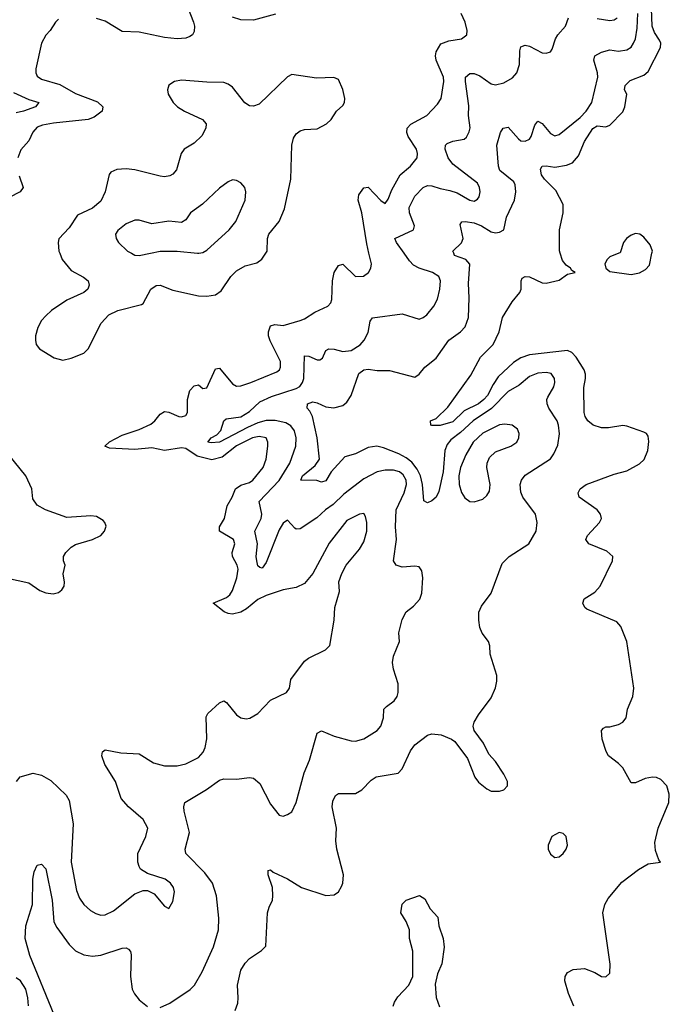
# Model space of a CAD drawing. Header units: inches. Extents: x 1552611 to 1694776, y 811966 to 917215.
# Tile 490 of 549: x 1671587 to 1674650, y 876459 to 881101. Entities that reach past the tile are written whole.
import ezdxf

# ---------------------------------------------------------------- set-up
doc = ezdxf.new("R2010")
doc.units = ezdxf.units.IN
doc.header["$MEASUREMENT"] = 0
doc.layers.add('B6877', color=7, linetype='Continuous')
doc.layers.add('B6878', color=7, linetype='Continuous')

msp = doc.modelspace()

# ---------------------------------------------------------------- linework, layer by layer
at = {"layer": 'B6877', "color": 5}
for points, elevation in [([(1671571.5, 877510), (1671590, 877532), (1671651.3, 877548.7), (1671690, 877539.6), (1671734.1, 877514.1), (1671805.7, 877445.7), (1671820, 877420), (1671838.9, 877310), (1671829.6, 877130), (1671855.5, 876995.5), (1671870, 876959.5), (1671890.2, 876930), (1671921.6, 876901.6), (1671946.8, 876886.8), (1671970, 876880.2), (1671990, 876880.7), (1672030, 876899.7), (1672130, 876980.3), (1672170, 876995.8), (1672190, 876996.4), (1672220.9, 876980.9), (1672270, 876922.8), (1672290, 876911), (1672310, 876944.7), (1672317.4, 876990), (1672312.8, 877010), (1672298.7, 877030), (1672273.6, 877050), (1672190, 877075.8), (1672157.1, 877097.1), (1672150, 877109.2), (1672143.5, 877130), (1672144.4, 877170), (1672181.4, 877250), (1672190.7, 877290), (1672169.1, 877330), (1672100.3, 877390), (1672065.6, 877430), (1672038.8, 877510), (1671987.9, 877590), (1671974.7, 877630), (1671978, 877650), (1671990, 877659.3), (1672064.2, 877644.2), (1672150, 877640.6), (1672218.1, 877598.1), (1672270, 877583), (1672330, 877583.9), (1672370, 877592.5), (1672430, 877623), (1672452.1, 877647.9), (1672461.7, 877670), (1672469.9, 877710.1), (1672465.9, 877814.1), (1672474.3, 877830), (1672530, 877880.4), (1672550, 877890.5), (1672562.9, 877882.9), (1672610, 877823.6), (1672630, 877810.3), (1672655.2, 877804.8), (1672671.7, 877808.3), (1672710, 877830.3), (1672770, 877893.4), (1672845.1, 877930), (1672859.6, 877950), (1672866, 877990), (1672930, 878077.1), (1672948.7, 878091.3), (1673029.3, 878130), (1673049.7, 878150.3), (1673069.7, 878270.3), (1673073.3, 878330), (1673094.5, 878405.5), (1673091.5, 878451.5), (1673105.5, 878490), (1673127.1, 878530), (1673190, 878604.9), (1673210, 878640.3), (1673224.1, 878690), (1673223.9, 878730), (1673218.3, 878758.3), (1673210, 878773.3), (1673190, 878770.7), (1673130, 878739.5), (1673046.7, 878633.3), (1672969, 878491), (1672930, 878443.5), (1672890, 878424.2), (1672830, 878413.1), (1672750, 878386.9), (1672710, 878368.2), (1672656.8, 878323.2), (1672630, 878307.6), (1672590, 878298.6), (1672570, 878301.7), (1672551.7, 878310), (1672499.7, 878350), (1672563, 878377), (1672578.4, 878390), (1672590.3, 878409.7), (1672610.4, 878470), (1672617.5, 878510), (1672612.2, 878530), (1672590.5, 878570), (1672588.6, 878590), (1672601, 878630), (1672595, 878650), (1672529.4, 878689.4), (1672528.6, 878710), (1672553.3, 878750), (1672565, 878810), (1672588.7, 878850), (1672604.5, 878890), (1672630, 878907.1), (1672670, 878919.1), (1672686.6, 878930), (1672734.5, 878990), (1672749.1, 879030), (1672756.8, 879090), (1672757.8, 879110), (1672749.1, 879129.1), (1672716.7, 879136.7), (1672684.4, 879130), (1672610, 879091.5), (1672541.8, 879038.2), (1672493.3, 879026.7), (1672423.2, 879043.2), (1672370, 879079.2), (1672350, 879083.3), (1672270, 879070.6), (1672210, 879083.1), (1672130, 879075.5), (1672010, 879081), (1671989, 879090), (1672010, 879110.2), (1672070, 879143), (1672150.4, 879169.6), (1672205, 879195), (1672224.2, 879210), (1672250, 879241.3), (1672270, 879253.4), (1672290, 879250.3), (1672338, 879230), (1672350, 879228.2), (1672370, 879235.8), (1672378.7, 879250), (1672378, 879310), (1672390, 879352.8), (1672410, 879375.6), (1672430, 879379.5), (1672450, 879363), (1672470, 879366), (1672510, 879455.6), (1672530, 879458.5), (1672590, 879384.2), (1672610, 879373.8), (1672630, 879375.5), (1672676.9, 879390), (1672799.6, 879440.4), (1672812.2, 879450), (1672817, 879463), (1672816.5, 879490), (1672767.6, 879587.6), (1672760.9, 879610), (1672759.9, 879630), (1672770, 879657.6), (1672790, 879664.3), (1672830, 879659.8), (1672910, 879682.7), (1672930, 879690.2), (1672978.3, 879721.7), (1673040.5, 879750), (1673053.6, 879766.4), (1673058.3, 879781.7), (1673061.9, 879870), (1673069.9, 879910), (1673090, 879942), (1673110, 879948.7), (1673170, 879890.3), (1673208.5, 879891.5), (1673230.9, 879909.1), (1673242, 879930), (1673245.7, 879950), (1673233.9, 880000)], 880), ([(1671775.9, 880000), (1671787.9, 879970), (1671830, 879918.2), (1671887.8, 879887.8), (1671910, 879870.3), (1671915.3, 879850), (1671908.9, 879830), (1671890, 879814.5), (1671810, 879778.8), (1671737, 879730), (1671710, 879705.7), (1671690, 879683), (1671673.4, 879650), (1671661.8, 879610), (1671661.3, 879590), (1671665.5, 879570), (1671681.3, 879550), (1671750, 879506.4), (1671790, 879495.8), (1671830, 879504.9), (1671890, 879529), (1671910, 879548.8), (1671971.2, 879670), (1672007.6, 879710), (1672050.4, 879730.4), (1672162, 879758), (1672170, 879763.8), (1672205.8, 879830), (1672230, 879847.2), (1672250.1, 879850.1), (1672310, 879826.2), (1672430, 879799.8), (1672470, 879798.1), (1672510, 879803.8), (1672537.7, 879822.3), (1672583.2, 879890), (1672610, 879916.8), (1672650, 879940.6), (1672705.1, 879954.9), (1672728.6, 879971.4), (1672747.3, 880000)], 920), ([(1672113.8, 880000), (1672130, 879991.3), (1672150, 879989.3), (1672203.9, 880000)], 940), ([(1672250, 876444.2), (1672295.4, 876464.6), (1672391, 876529), (1672411, 876550), (1672447.4, 876612.6), (1672501.5, 876730), (1672524.2, 876810), (1672525.8, 876865.8), (1672515.8, 876970), (1672496.3, 877030), (1672459.4, 877079.4), (1672371.1, 877171.1), (1672366.9, 877190), (1672388.5, 877270), (1672363, 877370), (1672360.7, 877390), (1672366, 877410), (1672468.1, 877471.9), (1672530, 877516.5), (1672550, 877522), (1672610, 877520.9), (1672670, 877528.8), (1672690, 877525.3), (1672720, 877500), (1672770, 877403), (1672810, 877350.8), (1672830, 877346.8), (1672850, 877353.4), (1672870, 877367.3), (1672890, 877410.8), (1672928.5, 877550), (1672953.8, 877610), (1672990, 877737.6), (1673010, 877748.9), (1673070, 877723.5), (1673150, 877701.8), (1673170, 877700.2), (1673210, 877710.3), (1673272, 877750), (1673289.7, 877770.3), (1673302.6, 877810), (1673303.6, 877850), (1673316, 877864), (1673353, 877890), (1673366.6, 877910), (1673371.5, 877930), (1673371.3, 877970), (1673350, 878039), (1673345.6, 878070), (1673350, 878101), (1673378, 878170), (1673374.5, 878210), (1673390, 878274), (1673409.7, 878310), (1673443.5, 878336.5), (1673473.3, 878370), (1673482.7, 878397.3), (1673488.2, 878470), (1673482.6, 878502.6), (1673470, 878522), (1673450, 878524.7), (1673390, 878519.7), (1673362, 878530), (1673349.8, 878549.8), (1673364, 878650), (1673358.5, 878710), (1673362.3, 878790), (1673399.9, 878870), (1673410.3, 878910), (1673408.6, 878930), (1673395.4, 878955.4), (1673377.5, 878970), (1673350, 878977.8), (1673310, 878977.8), (1673272, 878970), (1673210, 878937.3), (1673115.1, 878864.9), (1673065.2, 878814.8), (1673029.2, 878790), (1672988, 878752), (1672910, 878701.3), (1672890, 878699.7), (1672883.8, 878703.8), (1672850, 878742.4), (1672830, 878727.1), (1672810, 878695.5), (1672750, 878542.9), (1672730, 878516), (1672719.3, 878519.3), (1672710, 878526.6), (1672705.3, 878550), (1672702.8, 878570), (1672708, 878630), (1672695.6, 878690), (1672725.4, 878750), (1672728.3, 878770), (1672716.1, 878830), (1672810.6, 878929.4), (1672860.9, 879010), (1672889.4, 879090.6), (1672891, 879130), (1672882.3, 879162.3), (1672866.3, 879186.3), (1672841.2, 879201.2), (1672791.5, 879211.5), (1672750, 879211.2), (1672710, 879199.9), (1672661.1, 879178.9), (1672530, 879109.5), (1672490, 879106.5), (1672474.5, 879110), (1672489.6, 879130), (1672516.1, 879143.9), (1672535.1, 879164.9), (1672549.7, 879210), (1672561.1, 879219), (1672630, 879228.4), (1672670, 879254.4), (1672719.9, 879300.1), (1672775.1, 879324.9), (1672890, 879362.8), (1672907.5, 879372.5), (1672920.1, 879390), (1672926.3, 879410), (1672930, 879515.8), (1672950, 879515.5), (1672990, 879497.7), (1673002.5, 879497.5), (1673014.6, 879505.4), (1673030, 879541.6), (1673045.2, 879550), (1673070, 879548.5), (1673110, 879536.9), (1673150, 879541.3), (1673192.1, 879567.9), (1673211.5, 879590), (1673230, 879626.4), (1673239.8, 879680.2), (1673250, 879695.8), (1673390, 879713.7), (1673470, 879689), (1673490, 879696.5), (1673506, 879710), (1673539.2, 879750), (1673556.9, 879783.1), (1673567.9, 879830), (1673570.7, 879870), (1673563.5, 879890), (1673533.3, 879910), (1673470.4, 879930.4), (1673444.5, 879944.5), (1673424.7, 879964.7), (1673399.2, 880000)], 860), ([(1672426.2, 880000), (1672430, 879999.6), (1672432, 880000)], 940), ([(1672603.1, 876430), (1672615, 876465), (1672618, 876490), (1672614, 876550), (1672630, 876620.5), (1672650, 876654), (1672670, 876675.8), (1672726.6, 876713.4), (1672747.2, 876732.8), (1672756.2, 876890), (1672763.3, 876916.7), (1672779.3, 876950), (1672780.9, 876970), (1672779.5, 877010), (1672758.7, 877070), (1672759, 877090), (1672770, 877092.9), (1672782.8, 877082.8), (1672850, 877051.3), (1672916.3, 877010), (1673030, 876972.9), (1673070, 876975.8), (1673089.7, 876990.3), (1673105.1, 877014.9), (1673111.1, 877030), (1673113.5, 877070), (1673081.8, 877190), (1673078.2, 877230), (1673080.8, 877290), (1673059.7, 877390), (1673063.1, 877416.9), (1673076.2, 877443.8), (1673090, 877452.7), (1673170, 877452.9), (1673200.5, 877470), (1673244.2, 877515.8), (1673268.4, 877531.6), (1673370.8, 877549.2), (1673389.8, 877570.2), (1673430, 877654), (1673450, 877682), (1673510, 877728.7), (1673530, 877733.8), (1673574.8, 877730), (1673622.8, 877710), (1673638.3, 877698.3), (1673698.3, 877618.3), (1673733, 877530), (1673750, 877507), (1673790, 877474.9), (1673810, 877464.6), (1673850, 877463.7), (1673870, 877470.7), (1673886.6, 877490), (1673886.6, 877510), (1673870, 877544), (1673830, 877604), (1673798.9, 877638.9), (1673774.5, 877690), (1673729.7, 877749.7), (1673725.1, 877770), (1673729.6, 877790), (1673750, 877824), (1673810, 877904.7), (1673830, 877952), (1673837, 877983), (1673836.2, 878010), (1673806, 878110), (1673803.7, 878150), (1673798, 878170), (1673768.3, 878208.3), (1673756.2, 878236.2), (1673751.1, 878270), (1673752.6, 878307.4), (1673763.9, 878336.1), (1673810, 878397.3), (1673862, 878538), (1673895.6, 878570), (1673986.9, 878630), (1674022, 878690), (1674027.3, 878730), (1674018.3, 878770), (1673958.9, 878850), (1673950, 878873.2), (1673946.9, 878910), (1673952.7, 878930), (1673970, 878954), (1674089.9, 879030.1), (1674106.1, 879053.9), (1674124.9, 879095.1), (1674131.9, 879148.1), (1674127.6, 879190), (1674121.4, 879210), (1674082, 879270), (1674073.8, 879290), (1674073, 879310), (1674077.8, 879322.2), (1674104.9, 879370), (1674110.4, 879390), (1674108.9, 879410), (1674093.1, 879433.1), (1674070, 879437.3), (1674030, 879434.9), (1673990, 879418.6), (1673941.7, 879378.3), (1673890, 879347.9), (1673812.2, 879267.8), (1673724.5, 879210), (1673665.2, 879154.8), (1673619.7, 879120.2), (1673602.1, 879097.9), (1673591.5, 879070), (1673583.8, 878970), (1673563.5, 878876.5), (1673550, 878849.8), (1673530, 878832.1), (1673510, 878823.5), (1673493, 878833), (1673486.2, 878910), (1673477, 878950), (1673461.5, 878981.5), (1673435.5, 879015.5), (1673410, 879035.8), (1673374.2, 879054.2), (1673302.2, 879082.2), (1673270.2, 879089.8), (1673230, 879084.3), (1673170, 879054.9), (1673120.2, 879039.8), (1673055.4, 878970), (1673030, 878927.4), (1673010, 878920.4), (1672988, 878928), (1672912.7, 878930), (1672919.8, 878950), (1672980.2, 878999.8), (1673000.2, 879030), (1672989.9, 879130), (1672967.9, 879230), (1672955.2, 879255.2), (1672941.8, 879270), (1672943.5, 879290), (1672970, 879299.4), (1672990, 879295.1), (1673030, 879276.6), (1673068.7, 879271.3), (1673110, 879281.9), (1673130, 879297.5), (1673149.2, 879330), (1673186.2, 879433.8), (1673210, 879450.1), (1673230, 879453), (1673273.2, 879446.8), (1673330, 879447.9), (1673450, 879415.8), (1673469.8, 879430.2), (1673497, 879463), (1673550, 879505.3), (1673610, 879590.3), (1673665.4, 879630), (1673687, 879653), (1673703.5, 879696.5), (1673706.5, 879790), (1673703.3, 879856.7), (1673708.8, 879948.8), (1673689.9, 879969.9), (1673637.4, 879990), (1673633.6, 880000)], 840), ([(1674199.8, 876450), (1674174.5, 876510), (1674157.6, 876570), (1674159.5, 876590), (1674169.3, 876610), (1674196.3, 876623.7), (1674250, 876628.8), (1674298.8, 876610), (1674330, 876590.6), (1674350, 876588.2), (1674370, 876606.8), (1674370.9, 876649.1), (1674337, 876890), (1674345.3, 876930), (1674361.9, 876958.1), (1674425.5, 877034.5), (1674504.8, 877095.2), (1674550, 877121.4), (1674608.7, 877130), (1674600.6, 877140.6), (1674584.8, 877184.8), (1674581.9, 877221.9), (1674597.7, 877290), (1674648.2, 877410), (1674649.8, 877449.8), (1674638.3, 877490), (1674610, 877518.4), (1674590, 877527.9), (1674570, 877530.6), (1674535.4, 877524.6), (1674490, 877503.6), (1674470, 877502.9), (1674430, 877574), (1674410, 877595.1), (1674363.7, 877630), (1674351.5, 877651.5), (1674333.6, 877710), (1674329.6, 877750), (1674339.5, 877760.5), (1674350, 877767.3), (1674370, 877768), (1674410, 877778.7), (1674430.7, 877789.3), (1674446, 877810), (1674453, 877850), (1674478, 877910), (1674482, 877950), (1674449.7, 878169.7), (1674421.2, 878241.2), (1674403.1, 878263.1), (1674261.5, 878321.5), (1674251.5, 878330), (1674242.2, 878350), (1674248.5, 878371.5), (1674298.3, 878401.7), (1674323.5, 878430), (1674382, 878550), (1674383.7, 878570), (1674355.8, 878595.8), (1674269.8, 878629.8), (1674257, 878650), (1674263.6, 878670), (1674320.5, 878730), (1674329.7, 878750), (1674325.4, 878770), (1674309.8, 878789.8), (1674225.6, 878850), (1674219.6, 878870), (1674229.6, 878890), (1674258, 878910), (1674390, 878958.3), (1674450, 878973.7), (1674510, 879007.6), (1674531.6, 879028.4), (1674548.1, 879070), (1674553.1, 879113.1), (1674550, 879138), (1674542.4, 879150), (1674530, 879157.2), (1674450, 879184.1), (1674430, 879188.7), (1674363.5, 879176.5), (1674330, 879176.8), (1674291.6, 879190), (1674265.3, 879210), (1674253.1, 879230), (1674248.8, 879250), (1674246.8, 879366.8), (1674255.4, 879410), (1674254.9, 879430), (1674248.4, 879450), (1674210, 879509.8), (1674190, 879532.5), (1674170, 879541.2), (1673990, 879520.7), (1673950, 879506.7), (1673915.2, 879484.8), (1673843, 879417), (1673818.7, 879381.3), (1673792.9, 879330), (1673775.9, 879310), (1673750, 879289.5), (1673682.8, 879257.2), (1673630, 879204.6), (1673570, 879188.4), (1673530, 879188.3), (1673526, 879190), (1673524, 879210), (1673550, 879221.6), (1673605.3, 879274.7), (1673714.5, 879425.5), (1673759, 879510), (1673818.8, 879570), (1673848, 879630), (1673863.5, 879696.5), (1673908.7, 879771.3), (1673945.1, 879814.9), (1673951, 879830), (1673951.3, 879870), (1673956.9, 879883.1), (1673969.8, 879890.2), (1673990, 879889.1), (1674050, 879860.3), (1674070, 879858.7), (1674130, 879873), (1674170, 879900.7), (1674206, 879910), (1674190, 879918), (1674184, 879930), (1674163.8, 879943.8), (1674146, 879966), (1674135.1, 880000)], 820), ([(1674411.3, 880000), (1674370, 879983.6), (1674356.4, 879970), (1674346.5, 879950), (1674350.4, 879930), (1674370, 879914), (1674470, 879899.7), (1674510, 879907.1), (1674537.4, 879922.6), (1674556.3, 879943.7), (1674567.8, 880000)], 820), ([(1671530, 878468.3), (1671630, 878445.6), (1671682.6, 878410), (1671710, 878398.5), (1671745.5, 878394.5), (1671770, 878401.3), (1671786.7, 878413.3), (1671796.2, 878430), (1671798, 878450), (1671791.9, 878488.1), (1671800.9, 878530), (1671793.6, 878550), (1671793.3, 878570), (1671804.7, 878590), (1671830, 878614.9), (1671850, 878627.2), (1671930, 878650.3), (1671969.4, 878670), (1671987, 878690), (1671994.2, 878714.2), (1671989.3, 878730), (1671980.1, 878740.1), (1671950, 878758.4), (1671922.9, 878762.9), (1671810, 878754.3), (1671709.6, 878790), (1671670, 878813.1), (1671650, 878841.6), (1671644.4, 878890), (1671615.6, 878950), (1671536.6, 879050)], 920), ([(1671749.2, 876410), (1671634.8, 876690), (1671612.8, 876770), (1671616.8, 876830), (1671648.4, 876930), (1671649.8, 877050), (1671655.5, 877084.5), (1671670, 877114.9), (1671690, 877120.5), (1671710, 877098.8), (1671739.8, 876950), (1671748.8, 876848.8), (1671761.9, 876821.9), (1671820.6, 876740.6), (1671850, 876711), (1671890, 876693.4), (1671930, 876685.6), (1671970, 876691.1), (1672070, 876723.6), (1672090, 876725.7), (1672099.5, 876719.5), (1672109.1, 876709.1), (1672112.9, 876692.9), (1672110.1, 876589.9), (1672117.8, 876530), (1672128, 876508), (1672150, 876480.2), (1672190, 876449.2)], 860), ([(1673347.8, 876450), (1673354.5, 876470), (1673370, 876494.8), (1673421.2, 876550), (1673440.9, 876590), (1673441.2, 876710), (1673425.2, 876770), (1673425.2, 876810), (1673409, 876850), (1673384, 876890), (1673390, 876931.3), (1673410, 876950.8), (1673471.6, 876971.6), (1673496.9, 876956.9), (1673522, 876910), (1673558, 876870), (1673562.8, 876830), (1673583, 876770), (1673588.5, 876728.5), (1673578, 876650), (1673556.4, 876603.6), (1673545.5, 876554.5), (1673551.2, 876491.2), (1673567, 876447)], 820), ([(1671628.3, 876451.7), (1671625.8, 876490), (1671615.6, 876530), (1671591.1, 876570), (1671570, 876584.2)], 880)]:
    msp.add_lwpolyline(points, dxfattribs=dict(at, elevation=elevation))
for points, elevation in [([(1673874.3, 879194.3), (1673850, 879190.8), (1673770, 879151.1), (1673725.7, 879110), (1673690, 879049.7), (1673664.7, 878990), (1673657.9, 878950), (1673659.1, 878910), (1673670, 878871.7), (1673686.3, 878846.3), (1673710, 878830.2), (1673730, 878827.5), (1673770, 878840.2), (1673790, 878858.6), (1673801.7, 878878.4), (1673805.4, 878910), (1673788.9, 878990), (1673790.7, 879010), (1673802.5, 879037.5), (1673830, 879063.6), (1673902.7, 879090), (1673931.6, 879110), (1673940.7, 879130), (1673942, 879150), (1673934.5, 879170), (1673909.7, 879189.7)], 860), ([(1674130, 877269), (1674096, 877250), (1674079.1, 877210), (1674079.1, 877190), (1674090, 877167.3), (1674110, 877150.8), (1674130, 877154), (1674150, 877170.8), (1674163.7, 877190), (1674169.3, 877210), (1674164, 877250), (1674150, 877264)], 840)]:
    msp.add_lwpolyline(points, close=True, dxfattribs=dict(at, elevation=elevation))
at = {"layer": 'B6878', "color": 5}
for points, elevation in [([(1672375.5, 881170), (1672406.8, 881090), (1672411.5, 881070), (1672410, 881045.1), (1672402.5, 881030), (1672390, 881021.2), (1672370, 881013.6), (1672330, 881010.4), (1672270, 881017.1), (1672150, 881042.5), (1672070, 881044.7), (1671990, 881094.1), (1671950, 881107.2)], 880), ([(1672792.9, 881127.1), (1672690, 881098.3), (1672630, 881100.6), (1672590, 881113.1)], 880), ([(1673233.9, 880000), (1673223.6, 880043.6), (1673199.9, 880190), (1673183, 880250), (1673185.4, 880274.6), (1673210, 880308.9), (1673230, 880312.1), (1673290, 880248.3), (1673310, 880234.9), (1673324.3, 880255.7), (1673341.6, 880298.4), (1673380.2, 880370), (1673429.9, 880410.1), (1673460.7, 880450), (1673463.4, 880470), (1673457.4, 880490), (1673418, 880550), (1673412.3, 880570), (1673414.5, 880590), (1673431.4, 880608.6), (1673506, 880650), (1673557, 880703), (1673575, 880730), (1673587.2, 880810), (1673585.3, 880830), (1673551.1, 880910), (1673547.2, 880930), (1673550.6, 880949.4), (1673573.4, 880986.6), (1673610, 881000.8), (1673669.7, 881010.3), (1673695.6, 881030), (1673696.9, 881050), (1673687.1, 881090), (1673668.9, 881130)], 880), ([(1673633.6, 880000), (1673629.7, 880010), (1673670.4, 880049.6), (1673678.6, 880070), (1673664.4, 880135.6), (1673672.4, 880147.6), (1673688, 880150), (1673730, 880143.6), (1673763.9, 880130), (1673810, 880101.2), (1673830, 880096.8), (1673850, 880099), (1673869, 880111), (1673881.6, 880170), (1673920.3, 880250), (1673925.8, 880290), (1673922.4, 880322.4), (1673916.2, 880336.2), (1673851.1, 880390), (1673844, 880410), (1673836, 880510), (1673853.4, 880570), (1673865.8, 880590), (1673890, 880594), (1673938.9, 880538.9), (1673950, 880530.2), (1673970, 880527.8), (1673990, 880538), (1673998.3, 880550), (1674015.8, 880604.2), (1674030, 880622.8), (1674050, 880612.3), (1674090, 880565.2), (1674110, 880553.6), (1674130, 880560.3), (1674230, 880640.2), (1674258.5, 880670), (1674285.2, 880710), (1674312.1, 880830), (1674311.2, 880850), (1674294.2, 880910), (1674299.1, 880930), (1674330, 880947.8), (1674370, 880959.6), (1674410, 880953.4), (1674450, 880958.6), (1674470, 880971.3), (1674481.6, 880990), (1674490.4, 881010), (1674498.6, 881061.4), (1674500.7, 881130)], 840), ([(1674135.1, 880000), (1674131.4, 880011.4), (1674132.6, 880110), (1674149.3, 880190.7), (1674149.3, 880230), (1674115.2, 880295.2), (1674060.9, 880350), (1674047.3, 880370), (1674043.3, 880396.7), (1674050, 880410.2), (1674070, 880412.2), (1674110, 880406.2), (1674164.4, 880415.6), (1674193.4, 880426.6), (1674221.1, 880458.9), (1674250, 880527), (1674290, 880587.6), (1674310, 880601.3), (1674350, 880595.5), (1674370, 880604.5), (1674430, 880666.5), (1674440.5, 880690), (1674449.6, 880749.6), (1674439, 880770), (1674441.2, 880790), (1674465.7, 880814.3), (1674530, 880839.8), (1674550, 880856.8), (1674608.7, 880970), (1674609.9, 880990), (1674604.3, 881004.3), (1674580.7, 881040.7), (1674568.7, 881070), (1674566.3, 881153.7)], 820), ([(1671770, 881103.1), (1671755.5, 881090), (1671731.3, 881050), (1671710, 881028), (1671689.5, 880990.5), (1671663.5, 880870), (1671662.7, 880850), (1671670, 880834.9), (1671690, 880820.1), (1671776, 880796), (1671850, 880753.1), (1671954.2, 880714.2), (1671979.6, 880690), (1671976.1, 880670), (1671938.7, 880641.3), (1671910.1, 880629.9), (1671746.4, 880613.6), (1671695.5, 880604.5), (1671670, 880594.9), (1671648.9, 880571.1), (1671630.8, 880530), (1671593.1, 880486.9), (1671579.1, 880450)], 880), ([(1673399.2, 880000), (1673363.2, 880050), (1673356.4, 880070), (1673443.5, 880110), (1673448.8, 880130), (1673424.7, 880190), (1673424.1, 880215.9), (1673450, 880269.1), (1673490, 880310.2), (1673510, 880319.4), (1673530, 880318.1), (1673570, 880304.6), (1673615.8, 880295.8), (1673650, 880284.4), (1673710, 880250.2), (1673730, 880246.3), (1673745.8, 880254.2), (1673754, 880266), (1673757.8, 880290), (1673755.2, 880310), (1673746.2, 880330), (1673630, 880419.2), (1673606.5, 880450), (1673593.3, 880490), (1673594, 880510), (1673602.5, 880517.5), (1673630, 880528.4), (1673682.2, 880537.8), (1673693.4, 880546.6), (1673706.9, 880573.1), (1673710.5, 880590.5), (1673703.2, 880650), (1673705.1, 880694.9), (1673688.5, 880810), (1673689.4, 880830.6), (1673710, 880847.7), (1673730, 880848.1), (1673756.7, 880836.8), (1673810, 880798.2), (1673830, 880793.4), (1673870, 880803.2), (1673910, 880827.2), (1673931.2, 880850), (1673943.9, 880890), (1673945.4, 880954.6), (1673950, 880973.7), (1673970, 880980.7), (1673990, 880975.5), (1674050, 880944), (1674070, 880942.6), (1674089.8, 880950.2), (1674098.3, 880961.7), (1674113.6, 881010), (1674124.5, 881030), (1674159.7, 881070), (1674174, 881110)], 860), ([(1674310, 881106.5), (1674370, 881097.6), (1674390, 881100.2), (1674403.5, 881110)], 860), ([(1672747.3, 880000), (1672753.8, 880010), (1672755.8, 880070), (1672761.5, 880090), (1672810.8, 880150), (1672836.2, 880210), (1672865.3, 880350), (1672870.6, 880510), (1672878, 880542), (1672890, 880563.1), (1672910, 880577.6), (1672930, 880583.8), (1672990, 880587.2), (1673034.3, 880610), (1673055.1, 880630), (1673081.6, 880670), (1673110, 880696.4), (1673118.5, 880710), (1673119.8, 880730), (1673110, 880772.3), (1673090, 880818.9), (1673068.7, 880828.7), (1672985.9, 880825.9), (1672870, 880843.1), (1672850, 880832.3), (1672716.5, 880703.5), (1672690, 880692.6), (1672670, 880695.4), (1672648.6, 880708.6), (1672590, 880782.6), (1672570, 880797.7), (1672550, 880805.1), (1672470, 880806.3), (1672350, 880815.9), (1672317.3, 880810), (1672290, 880791.6), (1672284.4, 880770), (1672288, 880750), (1672310.3, 880710), (1672331.8, 880690), (1672364.6, 880670), (1672448.5, 880630), (1672465.7, 880610), (1672464.9, 880590), (1672445.8, 880554.2), (1672410, 880519.3), (1672362.8, 880490), (1672349.3, 880470), (1672327.2, 880392.8), (1672310, 880372.4), (1672295.1, 880364.9), (1672270, 880361), (1672250, 880363.4), (1672130, 880392.5), (1672090, 880397.4), (1672044.7, 880395.3), (1672017.4, 880382.6), (1672008.4, 880371.6), (1671990.2, 880290), (1671970, 880245.4), (1671930, 880213.1), (1671860.3, 880179.7), (1671820.1, 880119.9), (1671772.1, 880067.9), (1671767.9, 880050), (1671771.9, 880010), (1671775.9, 880000)], 920), ([(1671558, 880758), (1671630, 880724.6), (1671677.1, 880710), (1671662, 880690), (1671605.5, 880670), (1671570, 880661.4)], 860), ([(1671584.3, 880364.3), (1671603.5, 880310), (1671590.2, 880290), (1671537, 880263)], 880), ([(1672432, 880000), (1672450, 880003.6), (1672470, 880014), (1672574.7, 880110), (1672606.6, 880150), (1672649.6, 880250), (1672654, 880290), (1672649.3, 880310), (1672630, 880332.3), (1672610, 880343.7), (1672590, 880346.6), (1672570, 880337), (1672530, 880307.3), (1672449.4, 880230.6), (1672392, 880190), (1672370, 880158), (1672350, 880144.2), (1672290, 880151.2), (1672210, 880138.9), (1672150, 880155.6), (1672130, 880155.6), (1672090, 880138), (1672050, 880107), (1672039.5, 880090), (1672042.6, 880070), (1672053.7, 880050), (1672095.3, 880010), (1672113.8, 880000)], 940), ([(1674567.8, 880000), (1674569.8, 880010), (1674559.9, 880039.9), (1674530, 880075.6), (1674510.7, 880090.7), (1674490, 880092.9), (1674470, 880086), (1674448.4, 880070), (1674433.4, 880050), (1674417.5, 880002.5), (1674411.3, 880000)], 820), ([(1672203.9, 880000), (1672250, 880009.2), (1672330, 880010.3), (1672426.2, 880000)], 940)]:
    msp.add_lwpolyline(points, dxfattribs=dict(at, elevation=elevation))

doc.saveas('drawing.dxf')
